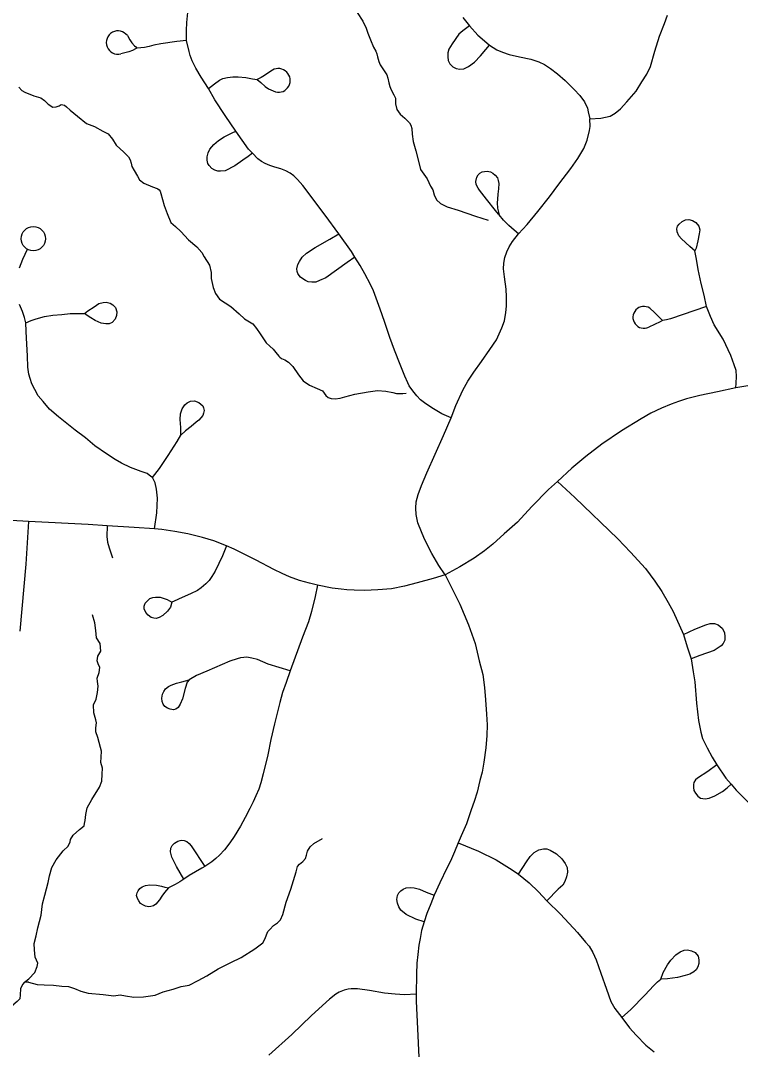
# Model space of a CAD drawing. Extents: x 653372 to 905732, y 627442 to 787275.
# Drawn here: x 656327 to 658517, y 777077 to 780209 of the extents above; entities that cross this region are included whole.
import ezdxf

# ---------------------------------------------------------------- set-up
doc = ezdxf.new("R2010")
doc.units = 0
for name, color, linetype in [('33', 7, 'Continuous'), ('34', 7, 'Continuous'), ('35', 7, 'Continuous')]:
    doc.layers.add(name, color=color, linetype=linetype)

msp = doc.modelspace()

# ---------------------------------------------------------------- linework, layer by layer
at = {"layer": '33'}
for points in [[(657636.7, 778998.9), (657608.6, 779011.9), (657583.5, 779026.9), (657559.8, 779042.3), (657544.2, 779054), (657532.4, 779066), (657520.8, 779081.5), (657509.6, 779096.6), (657505.1, 779105.8), (657496.2, 779126.4), (657481.7, 779161.4), (657464.9, 779205.6), (657450.4, 779243.6), (657434.6, 779292.9), (657421.1, 779330.1), (657400.3, 779385.7), (657391.8, 779405), (657374.6, 779437.5), (657360.2, 779463), (657344.2, 779488.9), (657334.1, 779505.7), (657294.9, 779559.4), (657253.9, 779615.8), (657185.8, 779706.6), (657169.5, 779724.4), (657158.1, 779735.5), (657147.2, 779744.5), (657134, 779751.4), (657118.6, 779757.4), (657100.6, 779762.3), (657085.7, 779767.5), (657071.2, 779774), (657060.2, 779779.5), (657048.3, 779787.7), (657032.4, 779804.5), (657020.7, 779817.5), (656982, 779871.7), (656949, 779919.4), (656918, 779967.5), (656898.3, 780001.4), (656876, 780036.6), (656860.4, 780063.9), (656848.5, 780085.9), (656842.5, 780102.5), (656839.9, 780114.2), (656832, 780148), (656831.3, 780159), (656831.9, 780178.8), (656832.6, 780202.7), (656835.6, 780233.3)], [(657672.2, 780217.7), (657692.4, 780192.2), (657718.5, 780164.4), (657738.7, 780146.5), (657753.5, 780134), (657776.4, 780119.4), (657793.5, 780112), (657813.9, 780105.5), (657844.5, 780098.4), (657879.3, 780091.3), (657903.7, 780082.8), (657921.1, 780074.9), (657938.9, 780062.7), (657960.5, 780046.1), (657983.5, 780026.5), (658011.2, 779998.9), (658028.4, 779980.6), (658042.9, 779960.8), (658051.4, 779941.5), (658054.1, 779930.6), (658059.1, 779909.2)], [(658059.1, 779909.2), (658092, 779912), (658121.2, 779917.6), (658135.9, 779926.3), (658151.9, 779940.3), (658171.3, 779961.2), (658200.2, 779993.6), (658217.7, 780022.1), (658232.4, 780045.8), (658243.3, 780069.1), (658256.5, 780115.4), (658271.3, 780160.6), (658286.4, 780199.9), (658295.7, 780224.9)], [(657692.4, 780192.2), (657672.5, 780177.2), (657660.6, 780166.8), (657639.8, 780138), (657630.3, 780121.9), (657627.3, 780109.9), (657627, 780098.6), (657627.9, 780087.4), (657633.2, 780076.4), (657642, 780067.9), (657652.2, 780062.8), (657663.4, 780060.8), (657676, 780062.1), (657690, 780068.6), (657707.7, 780082.4), (657726.4, 780100.8), (657742.6, 780120.2), (657753.5, 780134)], [(656651.8, 780162.7), (656659.2, 780149.9), (656665.6, 780140.8), (656673.1, 780132.1), (656677.4, 780128.7), (656681, 780124.9), (656676.5, 780122.8), (656667.5, 780117.9), (656655.9, 780113.4), (656644.4, 780110.1), (656631.8, 780107.3)], [(656832, 780148), (656802, 780144.5), (656754.1, 780137.4), (656732.2, 780133.3), (656718.1, 780129.3), (656703.6, 780126.8), (656692.5, 780125.3), (656681, 780124.9)], [(657093.2, 780057.7), (657079.3, 780048.3), (657069.1, 780041.6), (657059.3, 780034.9), (657046.6, 780029), (657057.8, 780020.1), (657071.4, 780007.9), (657081.2, 780001), (657088.1, 779997.4), (657102.4, 779991.2)], [(656898.3, 780001.4), (656916.6, 780015.9), (656932.4, 780026.8), (656942.6, 780032.1), (656956, 780035.7), (656973, 780037.8), (656988.5, 780037.7), (657012.4, 780034.8), (657032.2, 780031.2), (657046.6, 780029)], [(657618.6, 778521.7), (657599.5, 778549.6), (657578, 778586.2), (657556, 778630.1), (657535.5, 778679.3), (657530.3, 778704.8), (657529.6, 778724.8), (657530.8, 778743.4), (657536.8, 778765.8), (657546.3, 778793.5), (657562.7, 778831.6), (657614.1, 778945.6), (657636.7, 778998.9), (657651.4, 779037), (657672.8, 779083.2), (657687.6, 779110.7), (657705.7, 779138.8), (657729.3, 779170.7), (657755, 779207.2), (657775.2, 779237.2), (657790.9, 779273.4), (657798.9, 779295.1), (657803.6, 779319.6), (657805.5, 779338.8), (657805.1, 779367.5), (657804.4, 779390.8), (657799.6, 779428.7), (657796.3, 779452.7), (657797.5, 779470), (657800, 779487.9), (657806.5, 779505), (657813.6, 779520.1), (657823.4, 779535.8), (657841.5, 779559.9), (657868.2, 779587.7), (657900.7, 779627.6), (657936.7, 779671.8), (657965.1, 779710.9), (658001.1, 779758.4), (658022, 779788.4), (658040.7, 779818.9), (658050.8, 779844.5), (658057.7, 779874.3), (658060, 779886.2), (658059.1, 779909.2)], [(657032.4, 779804.5), (657019.6, 779794.5), (657003.4, 779783.6), (656979.2, 779766.2), (656949.6, 779751.2), (656935.6, 779750.1), (656927.1, 779750.4), (656917.9, 779752.9), (656909.2, 779758.3), (656900.6, 779767.4), (656896.4, 779773.5), (656894.5, 779783.5), (656894.1, 779794.2), (656897.4, 779805.9), (656903.2, 779817.2), (656914.8, 779831.6), (656928.8, 779843.4), (656946.1, 779855.1), (656960.3, 779861.7), (656970.5, 779866.9), (656982, 779871.7)], [(657781.4, 779619.4), (657771.9, 779630.9), (657744.9, 779664.7), (657723.1, 779692.3), (657719.7, 779698.4), (657713.3, 779709.2), (657712.6, 779718.6), (657714.7, 779731.8), (657718.9, 779738.7), (657724.4, 779744.2), (657731.5, 779747.9), (657738.2, 779749.4), (657746.8, 779750.1), (657757.1, 779747.8), (657764, 779744.3), (657770.8, 779738.1), (657777.8, 779729.9), (657780.3, 779722.2), (657781.6, 779712.2), (657781.1, 779695.9), (657779, 779680.6), (657777.9, 779665), (657777.5, 779653.7), (657778.4, 779637.7), (657780.7, 779625), (657782.8, 779617.3)], [(657841.5, 779559.9), (657828.6, 779571), (657812.1, 779584.8), (657796.2, 779600.9), (657782.8, 779617.3), (657781.4, 779619.4)], [(658379.2, 779506.7), (658363.4, 779520.5), (658338.2, 779544.5), (658330, 779553.2), (658325, 779565.2), (658323.3, 779575.1), (658326, 779582.9), (658331.1, 779589.2), (658339.7, 779596.8), (658350.2, 779602), (658360.2, 779603.1), (658371.4, 779600.3), (658381.1, 779593.6), (658391.1, 779582.5), (658393.3, 779572), (658391.9, 779559.2), (658387.8, 779538.6), (658382.7, 779516), (658378.5, 779507.8)], [(657344.2, 779488.9), (657321, 779472.2), (657255.9, 779425.2), (657236.9, 779417.1), (657225, 779412.6), (657212.8, 779412.1), (657201.9, 779413.7), (657193.3, 779417.5), (657185.2, 779422.5), (657178.3, 779427.6), (657174.5, 779432.5), (657170.4, 779438.7), (657168.8, 779444.9), (657167.3, 779453.2), (657170.3, 779465.8), (657175.4, 779475.7), (657183.2, 779488.1), (657196.7, 779500.8), (657223.4, 779517.9), (657268.2, 779542.7), (657294.9, 779559.4)], [(656323.2, 779455.6), (656333.7, 779482.6), (656347.9, 779512.3)], [(658503.6, 779090.6), (658504.1, 779104.5), (658505.2, 779124.7), (658503.8, 779143), (658498.4, 779160.9), (658488.4, 779189.4), (658464.3, 779239), (658437.4, 779282.3), (658426.3, 779307.8), (658414.1, 779338.7), (658406.6, 779372.6), (658398.2, 779407.9), (658388.2, 779450.7), (658383.2, 779482.4), (658378.5, 779507.8)], [(656734.5, 778661.6), (656741, 778710.5), (656743.4, 778755.3), (656740.9, 778782.7), (656736.3, 778801.6), (656727.9, 778817.8), (656723.2, 778820.7), (656711.6, 778829.6), (656693.6, 778836.4), (656661.6, 778848.7), (656633.5, 778860.9), (656614.6, 778872.3), (656587.8, 778890.1), (656552.7, 778914.5), (656523.9, 778938.7), (656492.5, 778961.7), (656442, 779002.4), (656414.8, 779026), (656395.6, 779048.7), (656380.8, 779066.2), (656370.6, 779085.3), (656361.5, 779103.2), (656356.2, 779118.7), (656351.6, 779132.6), (656349.3, 779153.7), (656347.5, 779187.9), (656345.2, 779241.4), (656344.1, 779263.6), (656343.2, 779288.6), (656338.6, 779305.2), (656332.3, 779323), (656323.8, 779344.3)], [(656521.3, 779317.2), (656531.8, 779324.9), (656550.9, 779337.4), (656565.4, 779347.7), (656578, 779350.8), (656587.7, 779351.6), (656599.5, 779348.4), (656607.3, 779343.1), (656615.6, 779334.9), (656619.2, 779322.3), (656618.3, 779310.9), (656614.6, 779300.2), (656605.2, 779289.7), (656596.5, 779285.4), (656586.3, 779285.2), (656572.1, 779287.3), (656553.6, 779295.8), (656540.8, 779304.1), (656529.7, 779311.3), (656521.3, 779317.2)], [(658241.5, 779333), (658256, 779319.9), (658267.6, 779307.6), (658274.7, 779300.5), (658279.7, 779295.7), (658273.1, 779291.3), (658256.2, 779283), (658238.2, 779275.6)], [(658414.1, 779338.7), (658304.7, 779300.9), (658292.6, 779298.1), (658279.7, 779295.7)], [(656343.2, 779288.6), (656358.7, 779295.4), (656374.2, 779301.2), (656400, 779307.8), (656424.5, 779311.6), (656452.5, 779314.2), (656478.1, 779316.8), (656508.2, 779316.5), (656521.3, 779317.2)], [(658545.6, 779097.7), (658503.6, 779090.6), (658447.6, 779078.9), (658393.7, 779067.1), (658353.3, 779057), (658328.4, 779049), (658306.4, 779040.9), (658277.2, 779028.8), (658244.5, 779013.5), (658215.2, 778995.9), (658155.5, 778959.7), (658095.8, 778918.8), (658047, 778881.4), (658004.6, 778846.3), (657961.1, 778805.7), (657933.2, 778781.5), (657882.3, 778729.5), (657838.7, 778682.3), (657798.7, 778645.9), (657764.3, 778615.1), (657738.6, 778594.1), (657706.6, 778572.5), (657663.6, 778546.2), (657618.6, 778521.7), (657581.8, 778510.7), (657533.7, 778496.7), (657494.6, 778487), (657455, 778479), (657414.4, 778475.6), (657373.8, 778474.3), (657342, 778474.5), (657319.5, 778476), (657302, 778477.7), (657274.5, 778480.7), (657230.7, 778489.9), (657206.2, 778495.7), (657175.5, 778504.1), (657145.3, 778515.1), (657122.6, 778525.4), (657097.1, 778537.4), (657043.6, 778566.2)], [(656814.2, 778946.5), (656814.3, 778969.8), (656812.8, 778994.8), (656813.3, 779011.9), (656818.9, 779026.5), (656826.6, 779038.8), (656834.2, 779044.8), (656844, 779050.2), (656856.5, 779050.9), (656869.4, 779046), (656881.1, 779036), (656883.7, 779029.7), (656885.2, 779022.2), (656883.8, 779013.7), (656881.3, 779006.4), (656869.5, 778992), (656860.8, 778986), (656845.7, 778973.4), (656828.8, 778960.3), (656814.2, 778946.5)], [(656727.9, 778817.8), (656749.2, 778845.5), (656776, 778885.1), (656802.8, 778927.5), (656814.2, 778946.5)], [(657961.1, 778805.7), (658013.7, 778756.4), (658143.9, 778631), (658183.2, 778590.4), (658227.9, 778541), (658256.6, 778502.6), (658278, 778470.3), (658296.9, 778437.3), (658312.7, 778410.3), (658343.7, 778340.4), (658355.1, 778302.2), (658366.9, 778266.1), (658373.8, 778226.1), (658378, 778195.4), (658383.8, 778130.7), (658390, 778078.2), (658396.6, 778042.7), (658401.9, 778023), (658415.8, 777994.6), (658430.8, 777966.2), (658445.2, 777943.3), (658472.8, 777902.9), (658488.8, 777883.9), (658504.5, 777865.8), (658540.6, 777829.4)], [(657043.6, 778566.2), (656976.9, 778599.9), (656953.8, 778609.8), (656914.9, 778625.2), (656880.1, 778635.4), (656835.3, 778646), (656796.2, 778653.9), (656757.1, 778659.2), (656734.5, 778661.6), (656672.3, 778665.9), (656590.5, 778671.1), (656532.1, 778674.8), (656351.1, 778683.5), (656190.6, 778692.9)], [(656351.1, 778683.5), (656343.3, 778554.3), (656324.9, 778350)], [(656953.8, 778609.8), (656940.9, 778578.9), (656918.6, 778532.6), (656908.7, 778516.3), (656901.1, 778504.5), (656890.1, 778493.8), (656876.1, 778482.2), (656865.2, 778473.6), (656844, 778463.6), (656818.9, 778452.4), (656793.8, 778441.6), (656786.9, 778438)], [(657618.6, 778521.7), (657663, 778432.3), (657689.8, 778369.8), (657709.8, 778312.7), (657722.1, 778259.4), (657733, 778218.2), (657738.8, 778179), (657742, 778140.7), (657745, 778097.1), (657746.6, 778064.9), (657745.7, 778032.8), (657742.8, 777994.7), (657736.3, 777951.4), (657731, 777921.2), (657724.2, 777895.8), (657715.7, 777860.4), (657706.6, 777832), (657697.6, 777805.8), (657683.3, 777763.7), (657667.9, 777727.2), (657658.1, 777705.4), (657646.9, 777677.9), (657634.7, 777650), (657624.1, 777628.6), (657602.8, 777583.9), (657585.8, 777546.5), (657574.8, 777520.5), (657563.1, 777490.9), (657554.5, 777465.1), (657547.2, 777439.2), (657542.6, 777414.6), (657538.9, 777394.7), (657535.6, 777366), (657532.2, 777339.1), (657531.2, 777305.7), (657530.2, 777245.4), (657530.9, 777223.6), (657534.5, 777140), (657538.8, 777053)], [(657230.7, 778489.9), (657223.2, 778455.4), (657212.2, 778410.4), (657203, 778378.4), (657185, 778331.5), (657147.5, 778229.4), (657135.1, 778193.4), (657124.2, 778163.2), (657115.9, 778133.4), (657108.5, 778104.4), (657099.6, 778068), (657088.1, 778020), (657078.9, 777973.7), (657065.4, 777915.5), (657058, 777888.3), (657051.4, 777869.3), (657042.9, 777848.7), (657034.9, 777830.2), (657024.3, 777810), (657010.4, 777783), (656995.7, 777756.8), (656976.9, 777725.1), (656963.4, 777705.3), (656947, 777684.4), (656932.2, 777667.9), (656920.5, 777657.8), (656908.5, 777648.1), (656887.1, 777634.2), (656878.7, 777628.9), (656840.1, 777606.1), (656823.2, 777595.2), (656811.9, 777587.4), (656797.3, 777579.1), (656786.7, 777574.2), (656776.9, 777569.2)], [(656786.9, 778438), (656782.6, 778423.3), (656774.1, 778411), (656759.6, 778397.4), (656748.1, 778391.2), (656739.7, 778388.7), (656732, 778389.4), (656724, 778392), (656714.9, 778399.1), (656708.3, 778407), (656703.1, 778418.3), (656703.3, 778426), (656706.1, 778434.8), (656713.6, 778443.6), (656720.6, 778449.3), (656728.8, 778452.5), (656737, 778454), (656751.5, 778453.5), (656761.2, 778450.7), (656773, 778446.5), (656786.9, 778438)], [(658343.7, 778340.4), (658378.1, 778356.3), (658411.7, 778369.5), (658424.7, 778373.8), (658438.5, 778373.3), (658449.9, 778369.8), (658461.6, 778359.3), (658468.6, 778346.2), (658470, 778333.2), (658469.7, 778322.2), (658464.8, 778312.6), (658458.6, 778305), (658437.4, 778290.9), (658394.2, 778276.1), (658366.9, 778266.1)], [(657147.5, 778229.4), (657080.6, 778250.1), (657047.4, 778263.3), (657031, 778268.2), (657020.2, 778270.3), (657012.8, 778270.9), (657005.8, 778270.3), (656995.7, 778268.8), (656986.1, 778266.1), (656963.6, 778258.4), (656893.9, 778228.7), (656862.6, 778214.9), (656839.5, 778202)], [(656839.5, 778202), (656833.8, 778194.4), (656828, 778175.8), (656819.6, 778144.3), (656812.6, 778127.5), (656806.6, 778118.1), (656799.1, 778112.6), (656792, 778110.7), (656782.5, 778112.3), (656773.9, 778116), (656766.2, 778121), (656760.7, 778127.7), (656757.5, 778136.1), (656756.5, 778145.7), (656759, 778157.9), (656762.8, 778166.5), (656767.8, 778174.6), (656776.7, 778181.3), (656784.7, 778185.4), (656801.4, 778191.9), (656817.2, 778195.8), (656839.5, 778202)], [(657658.1, 777705.4), (657720.4, 777680.8), (657773.5, 777654.5), (657823, 777623.4), (657841.5, 777610.9), (657874.7, 777584), (657903.2, 777556.5), (657928.6, 777529.2), (657969.4, 777488.4), (658021.6, 777433), (658046.2, 777403.9), (658057.2, 777391.3), (658068.3, 777372.1), (658077.8, 777349.9), (658092.6, 777309.5), (658110, 777260.2), (658122.7, 777222.7), (658135.2, 777202), (658156.2, 777173.7), (658179.3, 777142.4), (658199.7, 777120), (658229.2, 777090.3), (658254.8, 777069.2)], [(657841.5, 777610.9), (657866, 777648.3), (657877, 777664), (657890.1, 777676.7), (657903.4, 777684.7), (657918.4, 777687.9), (657927.9, 777687.2), (657938.7, 777683.6), (657957.3, 777672.2), (657973.9, 777656.7), (657984.4, 777643.3), (657989.9, 777630.4), (657991.3, 777616.9), (657988.3, 777602.4), (657982.9, 777588), (657976.4, 777577.2), (657962.8, 777564.3), (657928.6, 777529.2)], [(656776.9, 777569.2), (656764.7, 777554.4), (656757, 777543.3), (656749.3, 777532.2), (656738, 777519.4), (656731.3, 777514), (656723.4, 777512), (656716.8, 777510.9), (656706.9, 777513), (656700.4, 777515.8), (656691.9, 777521.2), (656686.4, 777528.8), (656682.3, 777536.4), (656679.9, 777545.1), (656681.1, 777553.4), (656684.3, 777559.4), (656689.3, 777567.1), (656696.4, 777571.7), (656707.4, 777575.7), (656720.1, 777577.5), (656740.1, 777576.9), (656755.7, 777573.8), (656765.7, 777571.3), (656776.9, 777569.2)], [(657554.5, 777465.1), (657529.3, 777473.2), (657500.3, 777487.2), (657484.3, 777500.8), (657477.3, 777510.5), (657473.3, 777522.2), (657472.2, 777533.6), (657473.3, 777545.5), (657477.9, 777553.8), (657483.9, 777559.8), (657491, 777564.7), (657499.8, 777568.8), (657511.9, 777569.5), (657524.6, 777568.8), (657540.4, 777564.3), (657560.9, 777556), (657585.8, 777546.5)], [(658274.8, 777290.6), (658281.9, 777310.8), (658295.7, 777334), (658305.6, 777349), (658321, 777365.3), (658333.7, 777374), (658346.2, 777378.7), (658355.7, 777379.6), (658368, 777377.4), (658379.8, 777372.3), (658388.2, 777360.7), (658390.4, 777349.8), (658390.5, 777338.8), (658388, 777328.7), (658383, 777319.4), (658375.1, 777313.1), (658363.3, 777306.2), (658349, 777301.9), (658325.9, 777296), (658295.6, 777292.2), (658274.8, 777290.6)], [(658156.2, 777173.7), (658182.8, 777197.7), (658227.5, 777242.9), (658252.3, 777270.6), (658265.4, 777282.5), (658274.8, 777290.6)], [(657530.2, 777245.4), (657495.4, 777243.4), (657467.1, 777244.9), (657433.7, 777248.4), (657388.3, 777256.2), (657351.8, 777261.2), (657333.1, 777261.8), (657324.1, 777260.7), (657311.1, 777257.3), (657296.1, 777251.3), (657285.7, 777245.2), (657266.5, 777229.7), (657211.7, 777180.5), (657152.7, 777122.4), (657082.6, 777059.5)]]:
    msp.add_lwpolyline(points, dxfattribs=at)
msp.add_circle((656365.6, 779544.7), 36.9, dxfattribs=at)
for centre, radius, start, end in [((656623.2, 780141.7), 35.5, 36.1111, 284.0557), ((657111.1, 780026.3), 36.2, 256.0685, 119.6446), ((658223.3, 779305.2), 33.2, 56.7844, 296.6271)]:
    msp.add_arc(centre, radius, start, end, dxfattribs=at)
at = {"layer": '34'}
for points in [[(656590.5, 778671.1), (656589, 778637.9), (656591.3, 778620.8), (656596.8, 778603.6), (656606.4, 778573.4)], [(658445.2, 777943.3), (658418.1, 777922.9), (658386.6, 777902.2), (658380.5, 777897.3), (658375.6, 777889.8), (658374.5, 777883.4), (658374.3, 777874.4), (658375.4, 777864.7), (658380.2, 777856.7), (658387.3, 777848.2), (658395.8, 777841.5), (658409.6, 777839.7), (658421.7, 777842.1), (658439.4, 777849), (658462.8, 777862.1), (658477, 777873.2), (658488.8, 777883.9)], [(656823.2, 777595.2), (656801.2, 777634.2), (656787.3, 777662.5), (656783.4, 777678.3), (656784.2, 777689.2), (656787.9, 777697.3), (656795.1, 777704.5), (656805.3, 777710.8), (656812.3, 777713.2), (656817.6, 777713.9), (656824.1, 777712.8), (656832.3, 777709.5), (656839.5, 777704.1), (656845.8, 777696.9), (656887.1, 777634.2)]]:
    msp.add_lwpolyline(points, dxfattribs=at)
at = {"layer": '35'}
for points in [[(657350.9, 780232.9), (657367.8, 780206.6), (657377.9, 780185.3), (657383.9, 780170.7), (657391.4, 780149.5), (657400.4, 780127.2), (657407.5, 780115.7), (657410.5, 780107), (657412.9, 780098.4), (657417.3, 780084.3)], [(657417.3, 780084.3), (657421.3, 780074), (657427.5, 780064.6), (657431, 780058.6), (657437.7, 780049.3), (657440.8, 780043.8), (657444.8, 780033.5), (657447, 780018.9), (657450.4, 780007.6), (657454.4, 779997.8), (657462.6, 779982.5), (657467.6, 779972.1), (657467.4, 779955.3), (657472.2, 779937.4), (657481.5, 779923.7), (657496.2, 779912), (657505, 779902.1), (657510.2, 779897.6), (657514.3, 779890.5), (657517.7, 779880.2), (657518.3, 779863), (657521.9, 779840.9), (657529.1, 779811.7), (657538.3, 779776.5), (657543.5, 779754.9), (657563.6, 779726.5), (657574.2, 779704.2), (657581.4, 779693.8), (657585.2, 779678.6), (657592.3, 779662.8), (657604.3, 779651.7), (657624.9, 779642), (657658.5, 779631.8), (657711, 779613.1), (657749.3, 779600.6)], [(656322, 780005.5), (656330.3, 779995.9), (656339.5, 779990.3), (656367.1, 779979.5), (656388.2, 779973.6), (656400, 779965.2), (656410.3, 779954.3), (656425.3, 779945.1), (656435.3, 779945.5), (656444.7, 779949.2), (656450.8, 779953), (656460.1, 779950.8), (656466.6, 779945.9), (656477.6, 779935.6), (656499.7, 779917.6), (656527.6, 779894.8), (656552, 779886.1), (656577.2, 779872), (656592.9, 779863.6), (656607, 779847.9), (656617.8, 779828.9), (656640.5, 779808.2), (656655.3, 779793.8), (656660.4, 779784.3), (656663.4, 779774.3), (656665.1, 779764.2), (656672, 779752), (656682.9, 779735.1), (656688.5, 779723.6), (656701.5, 779713.2), (656728.5, 779702.4), (656742.3, 779697.3), (656744.9, 779695.9), (656748.8, 779693.8), (656751.3, 779689.1), (656753.8, 779682.4), (656763.3, 779645.6), (656772.6, 779621.3), (656784.4, 779593.8), (656798, 779581.4), (656814.2, 779567), (656837.4, 779541), (656863.4, 779519.5)], [(656863.4, 779519.5), (656878.2, 779502.5), (656885.1, 779489.6), (656901.3, 779463.6), (656906.6, 779442.1), (656906.7, 779423.5), (656912.6, 779396), (656920, 779377.8), (656932.1, 779360.1), (656966.7, 779337.8), (656992, 779315.7), (657008.2, 779300.6), (657033.7, 779285.8), (657045.2, 779271.5), (657055.4, 779255.2), (657074.5, 779228), (657085.6, 779217.7), (657095.2, 779208.1), (657103.6, 779197.9), (657112.6, 779187), (657115.2, 779184.2), (657121, 779180), (657130.9, 779176.4), (657142, 779168.8), (657155.5, 779155.2), (657172.1, 779130.1), (657186.2, 779112.4), (657206.4, 779099.1), (657229.4, 779089.1), (657245.8, 779081.3), (657256.1, 779067.7), (657262.5, 779060.8), (657272.4, 779057.9), (657283.7, 779056.9), (657299.7, 779059), (657313.8, 779063.3), (657343.7, 779071), (657384.5, 779078.5), (657412.5, 779082.3), (657437.8, 779080.2), (657459.6, 779076.2), (657470.2, 779073.9), (657490.1, 779073.3), (657500.1, 779074.3)], [(656339.1, 777281.4), (656351.8, 777291.5), (656370.2, 777311.3), (656377.5, 777329), (656379.5, 777339.1), (656371.6, 777358), (656368.9, 777380.2), (656367.8, 777399.8), (656374.4, 777422.6), (656379.4, 777447.1), (656389.1, 777485.9), (656393.5, 777519.7), (656400.2, 777546.7), (656405.9, 777566.1), (656410.7, 777584.7), (656414.7, 777605.8), (656422.3, 777631.1), (656434.9, 777653.7), (656456.1, 777681.1), (656471.8, 777695.9), (656477.3, 777709.3), (656478.4, 777716.1), (656487.3, 777729.4), (656506.5, 777745.9), (656520.4, 777757.3), (656521.5, 777765), (656523.5, 777773.8), (656524.9, 777792.5), (656529.7, 777811.9), (656543.2, 777837.8), (656567.3, 777875.4), (656573.8, 777893.9), (656575.3, 777915.1), (656575.8, 777932.9), (656571.2, 777950.1), (656571.8, 777967), (656573.1, 777984.8), (656570.1, 777996), (656561.7, 778026.8), (656555.3, 778043.2), (656555.7, 778055.9), (656557.9, 778071.2), (656555.6, 778080.4), (656549.5, 778101.8), (656548.5, 778125.7), (656556.7, 778143.3), (656560.7, 778163.6), (656562.9, 778182.2), (656560.8, 778196.7), (656559.4, 778206.9), (656565.9, 778224.6), (656568, 778239), (656563.3, 778250.2), (656560.1, 778259.6), (656562.3, 778274), (656571.2, 778288.9), (656569.4, 778312.7), (656558, 778330.1), (656555.3, 778352.3), (656552.6, 778375.3), (656545.7, 778400.2)], [(656350.5, 777282), (656377.3, 777274.6), (656398.5, 777274), (656427.3, 777272.3), (656451.9, 777269.8), (656473.1, 777268.4), (656490.8, 777262.7), (656510.1, 777254.5), (656532.8, 777248.7), (656578.6, 777243.9), (656610.8, 777240.4), (656629.6, 777243.3), (656645.6, 777240.2), (656671.8, 777236), (656700.7, 777236.9), (656736.6, 777241.7), (656760.7, 777252.1), (656790.7, 777260.5), (656815.6, 777268.3), (656840.3, 777272.6), (656867.1, 777287.1), (656893.9, 777300.8), (656928.5, 777322.7), (656944, 777329.9), (656966.5, 777341.1), (656998.4, 777356.3), (657040, 777383.1), (657063.5, 777401.9), (657070.6, 777414.5), (657075.2, 777426.2), (657078.9, 777436.3), (657085.1, 777442.1), (657096.3, 777453.7), (657108.4, 777461.8), (657118, 777470.9), (657125.3, 777487.6), (657135, 777525.6), (657148.9, 777564.3), (657164.9, 777617.4), (657169.7, 777634.2), (657175.8, 777640.8), (657185.4, 777649), (657194.2, 777658.1), (657197.1, 777668.2), (657200, 777680.1), (657208, 777693.4), (657219.4, 777704.1), (657245.3, 777719.4)], [(656350.5, 777282), (656339.1, 777281.4), (656332.7, 777274.9), (656327, 777261.2), (656325.5, 777243.6), (656324.2, 777231.2), (656316.3, 777223.3), (656303.5, 777211.7), (656284.2, 777188.4), (656252.1, 777153.6), (656225.1, 777126.7), (656209.3, 777110), (656197.9, 777096.4), (656185, 777082), (656171.3, 777068.6)]]:
    msp.add_lwpolyline(points, dxfattribs=at)

doc.saveas('drawing.dxf')
